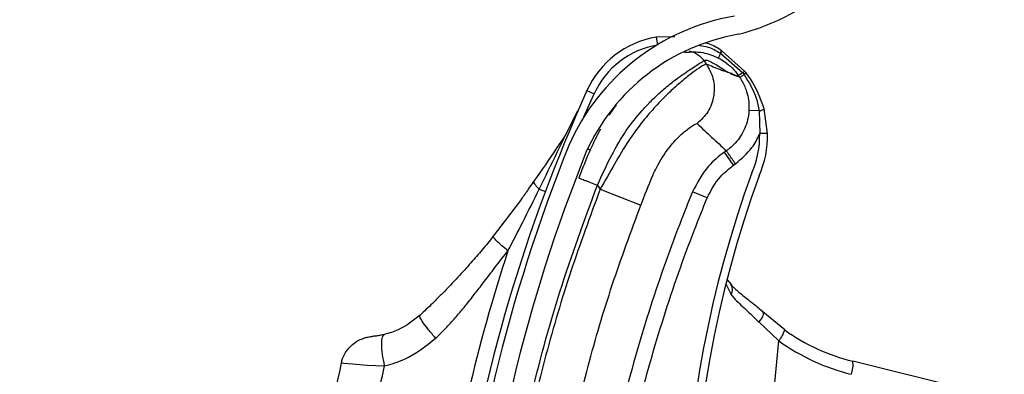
# Model space of a CAD drawing. Header units: inches. Extents: x 170 to 284, y 215 to 248.
# Tile 670 of 1056: x 210.7682 to 210.8956, y 244.4108 to 244.4567. Entities that reach past the tile are written whole.
import ezdxf

# ---------------------------------------------------------------- set-up
doc = ezdxf.new("R2010")
doc.units = ezdxf.units.IN
doc.header["$LTSCALE"] = 0.25
doc.header["$MEASUREMENT"] = 0
doc.layers.add('LH FRONT OF HOOD', color=7, linetype='Continuous')
pattern_1 = [(45, (200.7563139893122, 238.187647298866), (-0.03026527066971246, 0.03026527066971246), [])]

msp = doc.modelspace()

# ---------------------------------------------------------------- hatches: boundary and pattern name
at = {"layer": 'LH FRONT OF HOOD'}
h = msp.add_hatch(dxfattribs=at)
h.set_pattern_fill('ANSI31', color=256, scale=0.34241245, angle=2.8e-322, style=0)
h.set_pattern_definition([(45, (200.7896657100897, 238.187647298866), (-0.03026527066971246, 0.03026527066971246), [])])
edge = h.paths.add_edge_path(flags=0)
edge.add_arc((211.0763061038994, 244.0798696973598), 0.021400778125, 89.9999999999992, 390.52248781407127, ccw=False)
edge.add_line((211.0763061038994, 244.1012704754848), (211.1490687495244, 244.1012704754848))
edge.add_arc((211.1490687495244, 244.5121654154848), 0.4108949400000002, 270, 450.0000000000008)
edge.add_line((211.1490687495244, 244.9230603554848), (210.6654111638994, 244.9230603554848))
edge.add_arc((210.6654111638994, 244.9273405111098), 0.004280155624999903, 180.0000000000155, 269.9999999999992, ccw=False)
edge.add_line((210.6611310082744, 244.9273405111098), (210.6611310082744, 244.9701420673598))
edge.add_arc((210.6654111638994, 244.9701420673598), 0.004280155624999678, 360, 540, ccw=False)
edge.add_line((210.6696913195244, 244.9701420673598), (210.6696913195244, 244.9273405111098))
edge.add_line((210.6696913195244, 244.9273405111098), (210.6664589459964, 244.9273405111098))
edge.add_line((210.6664589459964, 244.9273405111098), (210.6664589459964, 244.9701420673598))
edge.add_arc((210.6654111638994, 244.9701420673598), 0.001047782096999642, 360, 540.0000000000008)
edge.add_line((210.6643633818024, 244.9701420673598), (210.6643633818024, 244.9273405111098))
edge.add_arc((210.6654111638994, 244.9273405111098), 0.001047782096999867, 180, 270)
edge.add_line((210.6654111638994, 244.9262927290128), (211.1490687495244, 244.9262927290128))
edge.add_arc((211.1490687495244, 244.5121654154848), 0.4141273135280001, 269.9999999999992, 450, ccw=False)
edge.add_line((211.1490687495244, 244.0980381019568), (211.0763061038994, 244.0980381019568))
edge.add_arc((211.0763061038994, 244.0798696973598), 0.018168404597, 450.0000000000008, 750.5224878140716)
edge.add_arc((211.0910543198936, 244.0885648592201), 0.001047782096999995, 390.5224878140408, 495.0000000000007)
edge.add_line((211.0903134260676, 244.0893057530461), (211.0816182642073, 244.0806105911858))
edge.add_line((211.0816182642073, 244.0806105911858), (211.0793326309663, 244.0828962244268))
edge.add_line((211.0793326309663, 244.0828962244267), (211.0880277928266, 244.091591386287))
edge.add_arc((211.0910543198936, 244.0885648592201), 0.004280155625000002, 390.522487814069, 495.0000000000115, ccw=False)
h = msp.add_hatch(dxfattribs=at)
h.set_pattern_fill('ANSI31', color=256, scale=0.34241245, style=0)
h.set_pattern_definition(pattern_1)
edge = h.paths.add_edge_path(flags=0)
edge.add_line((211.1157170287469, 244.9187801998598), (210.7733045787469, 244.9187801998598))
edge.add_line((210.7733045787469, 244.9187801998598), (210.7733045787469, 244.9230603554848))
edge.add_line((210.7733045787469, 244.9230603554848), (211.1157170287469, 244.9230603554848))
edge.add_arc((211.1157170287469, 244.5121654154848), 0.4108949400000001, 269.9999999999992, 450, ccw=False)
edge.add_line((211.1157170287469, 244.1012704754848), (211.0429543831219, 244.1012704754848))
edge.add_line((211.0429543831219, 244.1012704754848), (211.0429543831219, 244.1055506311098))
edge.add_line((211.0429543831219, 244.1055506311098), (211.1157170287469, 244.1055506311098))
edge.add_arc((211.1157170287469, 244.5121654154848), 0.406614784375, 270, 450.0000000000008)
h = msp.add_hatch(dxfattribs=at)
h.set_pattern_fill('ANSI31', color=256, scale=0.34241245, angle=2.8e-322, style=0)
h.set_pattern_definition(pattern_1)
edge = h.paths.add_edge_path(flags=0)
edge.add_arc((210.8466826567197, 244.2864514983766), 0.001712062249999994, 444.6973270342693, 466.907747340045)
edge.add_line((210.846184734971, 244.2880895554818), (210.8454826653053, 244.2903992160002))
edge.add_arc((210.8466826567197, 244.2864514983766), 0.004126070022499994, 444.69732703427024, 466.9077473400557, ccw=False)
edge.add_arc((210.8458598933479, 244.2775868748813), 0.01302879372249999, 396.1734944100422, 444.6973270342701, ccw=False)
edge.add_arc((210.8413410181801, 244.2748425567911), 0.01830194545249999, 354.69732703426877, 394.7587000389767, ccw=False)
edge.add_arc((210.8478531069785, 244.2742381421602), 0.01176186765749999, 286.83818472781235, 354.69732703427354, ccw=False)
edge.add_arc((210.8458693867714, 244.2776891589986), 0.01566536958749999, 229.9543950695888, 290.12812684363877, ccw=False)
edge.add_arc((210.8518358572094, 244.2852854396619), 0.02532140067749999, 207.5515752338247, 230.6782603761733, ccw=False)
edge.add_arc((210.8431327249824, 244.279696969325), 0.01504902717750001, 166.8530453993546, 204.011976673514, ccw=False)
edge.add_arc((210.8553856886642, 244.2772185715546), 0.02754708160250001, 448.00583017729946, 527.6299007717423, ccw=False)
edge.add_arc((210.8554820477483, 244.3134550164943), 0.008748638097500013, 275.6559459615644, 422.6387592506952)
edge.add_arc((210.8810192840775, 244.3737060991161), 0.05672062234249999, 174.2679627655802, 247.7072267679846, ccw=False)
edge.add_arc((211.0387841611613, 244.3602668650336), 0.2150521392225, 518.1233546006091, 534.9033806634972, ccw=False)
edge.add_arc((210.8655951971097, 244.4287148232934), 0.02884824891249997, 459.8561705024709, 516.1110838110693, ccw=False)
edge.add_arc((210.8533842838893, 244.4846289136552), 0.0284373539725, 284.8179209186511, 338.4163946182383)
edge.add_arc((210.8657837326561, 244.4792826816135), 0.01494630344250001, 339.9887678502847, 395.2445191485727)
edge.add_arc((210.8622065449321, 244.4777921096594), 0.0187470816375, 392.6552015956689, 426.1369430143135)
edge.add_arc((210.8648688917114, 244.4823937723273), 0.0134739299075, 428.5748844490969, 466.9709727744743)
edge.add_arc((210.862960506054, 244.4896205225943), 0.006011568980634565, 469.6798596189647, 490.4149006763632)
edge.add_arc((210.8720407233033, 244.4814874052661), 0.01816498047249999, 495.5965871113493, 534.6973270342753)
edge.add_arc((210.8648467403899, 244.4821551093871), 0.01094007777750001, 534.6973270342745, 624.6973270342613)
edge.add_arc((210.8640081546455, 244.473120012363), 0.001866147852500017, 264.6973270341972, 280.3395734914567)
edge.add_line((210.86434309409, 244.471284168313), (210.8647763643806, 244.4689093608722))
edge.add_arc((210.8640081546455, 244.473120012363), 0.004280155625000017, 264.6973270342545, 280.3395734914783, ccw=False)
edge.add_arc((210.8648467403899, 244.4821551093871), 0.01335408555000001, 174.697327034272, 264.69732703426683, ccw=False)
edge.add_arc((210.8720407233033, 244.4814874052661), 0.020578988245, 495.30868534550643, 534.6973270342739, ccw=False)
edge.add_arc((210.862960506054, 244.4896205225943), 0.008425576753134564, 469.27499422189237, 491.1970379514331, ccw=False)
edge.add_arc((210.8648688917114, 244.4823937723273), 0.01588793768, 428.3876292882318, 467.16790772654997, ccw=False)
edge.add_arc((210.8622065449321, 244.4777921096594), 0.02116108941, 392.8018578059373, 426.2744987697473, ccw=False)
edge.add_arc((210.8657837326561, 244.4792826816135), 0.01736031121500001, 339.8775751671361, 395.06318035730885, ccw=False)
edge.add_arc((210.8533842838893, 244.4846289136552), 0.030851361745, 284.61548432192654, 338.4768646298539, ccw=False)
edge.add_arc((210.8655951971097, 244.4287148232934), 0.02643424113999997, 459.6390365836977, 516.0209401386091)
edge.add_arc((211.0387841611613, 244.3602668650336), 0.21263813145, 518.1349954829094, 534.9070165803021)
edge.add_arc((210.8810192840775, 244.3737060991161), 0.05430661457, 534.2539536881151, 607.8118618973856)
edge.add_arc((210.8554820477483, 244.3134550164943), 0.01116264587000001, 274.7583659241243, 423.2264142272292, ccw=False)
edge.add_arc((210.8553856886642, 244.2772185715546), 0.02513307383, 447.6687272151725, 527.6679848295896)
edge.add_arc((210.8431327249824, 244.279696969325), 0.01263501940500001, 526.7803743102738, 563.6800238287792)
edge.add_arc((210.8518358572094, 244.2852854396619), 0.022907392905, 207.7416333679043, 230.7170422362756)
edge.add_arc((210.8458693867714, 244.2776891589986), 0.01325136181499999, 229.8895674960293, 290.4325768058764)
edge.add_arc((210.8478531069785, 244.2742381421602), 0.009347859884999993, 286.4198511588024, 354.6973270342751)
edge.add_arc((210.8413410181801, 244.2748425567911), 0.01588793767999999, 354.6973270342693, 394.6495059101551)
edge.add_arc((210.8458598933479, 244.2775868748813), 0.01061478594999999, 396.3318283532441, 444.6973270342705)

# ---------------------------------------------------------------- linework, layer by layer
for p, q in [((210.8529447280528, 244.4544301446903), (210.8505325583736, 244.4544034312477)), ((210.8505325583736, 244.4544034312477), (210.8506959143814, 244.4534177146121)), ((210.8585978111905, 244.451703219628), (210.8585985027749, 244.4517028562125)), ((210.8587846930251, 244.4523763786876), (210.8587856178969, 244.4523758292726)), ((210.8587856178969, 244.4523758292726), (210.8588447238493, 244.4523404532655)), ((210.8588447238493, 244.4523404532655), (210.8588455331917, 244.4523399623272)), ((210.8588455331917, 244.4523399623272), (210.861724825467, 244.4497785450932)), ((210.8589929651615, 244.4526481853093), (210.858992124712, 244.4526487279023)), ((210.8590512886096, 244.4526103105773), (210.8589929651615, 244.4526481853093)), ((210.8590521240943, 244.4526097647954), (210.8590512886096, 244.4526103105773)), ((210.8619653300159, 244.450005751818), (210.8590521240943, 244.4526097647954)), ((210.8570194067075, 244.4509312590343), (210.8567111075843, 244.4513730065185)), ((210.8613145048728, 244.4492111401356), (210.8604178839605, 244.4496283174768)), ((210.861724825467, 244.4497785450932), (210.8618952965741, 244.4495562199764)), ((210.8411805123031, 244.44408182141), (210.8424984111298, 244.4470735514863)), ((210.8415615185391, 244.4474947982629), (210.8424984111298, 244.4470735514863)), ((210.8453413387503, 244.4456464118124), (210.8444180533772, 244.4442871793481)), ((210.838737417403, 244.4416147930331), (210.8403996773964, 244.444864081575)), ((210.8638566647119, 244.4448497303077), (210.8625241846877, 244.4449240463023)), ((210.8638566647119, 244.4448497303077), (210.8639183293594, 244.4419197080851)), ((210.8649454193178, 244.4419371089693), (210.864488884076, 244.4451400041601)), ((210.8649454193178, 244.4419371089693), (210.8639183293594, 244.4419197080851)), ((210.8416667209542, 244.439948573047), (210.8419843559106, 244.4398178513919)), ((210.8596142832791, 244.4397020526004), (210.8593479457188, 244.4395161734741)), ((210.8605230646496, 244.4378324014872), (210.8593479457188, 244.4395161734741)), ((210.8605230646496, 244.4378324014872), (210.8607894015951, 244.4380182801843)), ((210.8429177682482, 244.435244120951), (210.8432837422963, 244.4347197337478)), ((210.8353997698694, 244.434728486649), (210.8361942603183, 244.4344320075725)), ((210.8432837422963, 244.4347197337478), (210.8485475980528, 244.4326763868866)), ((210.8571198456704, 244.4335888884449), (210.8552210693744, 244.4343703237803)), ((210.8331029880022, 244.4334399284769), (210.8294566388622, 244.4286298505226)), ((210.8595554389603, 244.4224533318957), (210.8602330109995, 244.4210795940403)), ((210.8597146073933, 244.4229737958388), (210.860253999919, 244.4223636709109)), ((210.8671474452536, 244.4165003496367), (210.8643111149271, 244.4188397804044)), ((210.8638018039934, 244.4175370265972), (210.8663766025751, 244.415085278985)), ((210.8603306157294, 244.3499445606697), (210.8663766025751, 244.415085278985)), ((210.8896519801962, 244.4090347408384), (210.8759606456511, 244.4124427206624))]:
    msp.add_line(p, q, dxfattribs=at)
at = {"layer": 'LH FRONT OF HOOD', "flags": 128}
for points in [[(210.8643111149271, 244.4188397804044), (210.864360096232, 244.4187608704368), (210.864375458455, 244.4186501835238), (210.8643567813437, 244.4185107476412), (210.8643045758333, 244.418346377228), (210.8642202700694, 244.4181615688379), (210.8641061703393, 244.4179613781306), (210.8639653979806, 244.4177512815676), (210.8638018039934, 244.4175370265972)], [(210.8098194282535, 244.412238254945), (210.8101161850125, 244.4122110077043), (210.8112296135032, 244.4121070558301), (210.8131186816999, 244.411960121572), (210.8153967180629, 244.4118382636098), (210.8153967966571, 244.4118382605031), (210.8153967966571, 244.4118382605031)]]:
    msp.add_lwpolyline(points, dxfattribs=at)
at = {"layer": 'LH FRONT OF HOOD'}
for centre, radius, start, end in [((210.8533842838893, 244.4846289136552), 0.0308513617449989, 284.6154843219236, 338.4768646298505), ((210.8655951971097, 244.4287148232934), 0.02884824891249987, 99.85617050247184, 156.1110838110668), ((210.8655951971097, 244.4287148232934), 0.02643424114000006, 99.63903658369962, 156.020940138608), ((210.8524919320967, 244.4425802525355), 0.01198443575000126, 99.40971243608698, 155.7903057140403), ((210.8524919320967, 244.4425802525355), 0.01095719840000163, 99.40971243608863, 155.7903057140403), ((210.8607965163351, 244.4512177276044), 0.002251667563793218, 150.0912822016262, 167.5484228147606), ((210.8607989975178, 244.4512160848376), 0.002253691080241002, 150.0870920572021, 167.5264726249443), ((210.8601252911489, 244.4515704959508), 0.001564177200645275, 136.4230212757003, 148.9883790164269), ((210.8601295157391, 244.4515678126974), 0.001568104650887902, 136.4515936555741, 148.9836736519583), ((210.8602223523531, 244.4514999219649), 0.001613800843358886, 136.5234197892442, 148.6114164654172), ((210.8602215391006, 244.4515003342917), 0.001611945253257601, 136.5078097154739, 148.6087849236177), ((211.038621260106, 244.3588925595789), 0.2160622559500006, 155.7903057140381, 171.2570491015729), ((210.8636268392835, 244.4461839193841), 0.001353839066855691, 279.7737668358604, 309.5492284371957), ((210.8519356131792, 244.4417166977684), 0.01198443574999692, 336.0384245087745, 0.9706081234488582), ((210.8519356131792, 244.4417166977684), 0.01301167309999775, 336.1998852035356, 0.9706081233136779), ((211.0387841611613, 244.3602668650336), 0.2150521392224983, 158.1233546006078, 174.903380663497), ((211.0387841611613, 244.3602668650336), 0.2126381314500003, 158.1349954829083, 174.9070165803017), ((211.0006347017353, 244.386816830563), 0.1465525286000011, 160.0379454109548, 196.7159020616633), ((211.0006347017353, 244.386816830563), 0.1455252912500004, 160.0517516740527, 198.56787730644), ((211.038621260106, 244.3588925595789), 0.2180957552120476, 161.8765502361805, 171.950900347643), ((210.859296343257, 244.4216978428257), 0.001122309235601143, 326.5731404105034, 34.64416164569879), ((210.8636614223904, 244.4174818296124), 0.003621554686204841, 318.5668035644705, 344.2755833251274), ((210.882246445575, 244.4376955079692), 0.02602334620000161, 234.5347002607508, 256.0222754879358), ((210.8824689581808, 244.4376748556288), 0.02773540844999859, 234.5347002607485, 256.0222754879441), ((210.8725723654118, 244.4119756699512), 0.003420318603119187, 339.1930064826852, 7.848363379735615)]:
    msp.add_arc(centre, radius, start, end, dxfattribs=at)
for points, knots in [([(210.8561472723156, 244.4533451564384), (210.856513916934, 244.4532895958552), (210.8574533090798, 244.4531472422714), (210.8582804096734, 244.452668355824), (210.8587846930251, 244.4523763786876)], [0, 0, 0, 0, 0.3902998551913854, 1, 1, 1, 1]), ([(210.858992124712, 244.4526487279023), (210.8584952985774, 244.4529742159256), (210.8578412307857, 244.4534027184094), (210.8570939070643, 244.4536003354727), (210.8569142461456, 244.4536478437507)], [0, 0, 0, 0, 0.7595942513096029, 1, 1, 1, 1]), ([(210.8541883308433, 244.4524510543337), (210.8549877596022, 244.4525008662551), (210.8565207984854, 244.4525963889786), (210.857925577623, 244.4519922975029), (210.8585978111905, 244.451703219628)], [0, 0, 0, 0, 0.521466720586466, 1, 1, 1, 1]), ([(210.8547807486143, 244.4526271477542), (210.8549674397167, 244.45258140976), (210.8553557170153, 244.4524862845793), (210.8560615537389, 244.4521166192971), (210.8564552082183, 244.4516659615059), (210.8567111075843, 244.4513730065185)], [0, 0, 0, 0, 0.2447599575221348, 0.5090480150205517, 1, 1, 1, 1]), ([(210.8585985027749, 244.4517028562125), (210.8588650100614, 244.4515493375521), (210.8598497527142, 244.4509820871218), (210.8606693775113, 244.4501373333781), (210.8611429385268, 244.4494573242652), (210.8611429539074, 244.4494573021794)], [0, 0, 0, 0, 0.2706300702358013, 0.9999763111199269, 1, 1, 1, 1]), ([(210.8429177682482, 244.435244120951), (210.8435169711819, 244.4365508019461), (210.8446481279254, 244.4390175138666), (210.8465792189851, 244.4423442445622), (210.8483976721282, 244.4445977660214), (210.849881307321, 244.4461701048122), (210.8508886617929, 244.4471244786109), (210.8517534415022, 244.447876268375), (210.8524803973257, 244.4484715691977), (210.8532862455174, 244.4490948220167), (210.8541835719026, 244.4497403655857), (210.8553919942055, 244.4505401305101), (210.8564480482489, 244.4512053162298), (210.8566286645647, 244.4513204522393), (210.8567111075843, 244.4513730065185)], [0, 0, 0, 0, 0.1307156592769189, 0.2467609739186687, 0.3577928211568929, 0.4170971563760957, 0.4791482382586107, 0.5177152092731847, 0.559089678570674, 0.6032945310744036, 0.6633484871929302, 0.7353692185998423, 0.8792082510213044, 1, 1, 1, 1]), ([(210.8570194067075, 244.4509312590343), (210.8569374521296, 244.4509070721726), (210.8567708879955, 244.4508579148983), (210.8559285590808, 244.4503146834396), (210.8547849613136, 244.4494735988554), (210.853447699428, 244.4483789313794), (210.8519030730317, 244.446969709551), (210.8502646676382, 244.4452786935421), (210.8485836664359, 244.4432903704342), (210.8468257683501, 244.4408879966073), (210.8451114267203, 244.4379575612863), (210.8438981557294, 244.4358081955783), (210.8432837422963, 244.4347197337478)], [0, 0, 0, 0, 0.1094013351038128, 0.2223468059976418, 0.3151791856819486, 0.4102231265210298, 0.5012749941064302, 0.5946006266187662, 0.6834485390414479, 0.774533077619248, 0.8858211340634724, 1, 1, 1, 1]), ([(210.8570194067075, 244.4509312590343), (210.8573537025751, 244.4503219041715), (210.858048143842, 244.4490560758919), (210.8581002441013, 244.4468166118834), (210.8573735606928, 244.4446973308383), (210.8563288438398, 244.4436998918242), (210.8558259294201, 244.4432197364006)], [0, 0, 0, 0, 0.2406941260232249, 0.4999999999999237, 0.7593058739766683, 1, 1, 1, 1]), ([(210.8567111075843, 244.4513730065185), (210.856821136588, 244.4514026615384), (210.8570521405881, 244.4514649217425), (210.857633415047, 244.4512161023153), (210.8583526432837, 244.4507998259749), (210.8591102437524, 244.4503135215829), (210.8598666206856, 244.4498344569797), (210.8602741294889, 244.4496378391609), (210.860480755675, 244.449538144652)], [0, 0, 0, 0, 0.1574760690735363, 0.330618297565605, 0.4911886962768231, 0.6742546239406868, 0.834831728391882, 1, 1, 1, 1]), ([(210.8604178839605, 244.4496283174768), (210.8602134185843, 244.4497057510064), (210.8596495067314, 244.449919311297), (210.8586051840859, 244.4502267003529), (210.8576206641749, 244.4506641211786), (210.8570194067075, 244.4509312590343)], [0, 0, 0, 0, 0.1812946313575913, 0.50000735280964, 1, 1, 1, 1]), ([(210.860480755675, 244.449538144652), (210.8605715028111, 244.4495039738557), (210.8607539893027, 244.4494352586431), (210.8609792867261, 244.4494017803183), (210.8610883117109, 244.4494390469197), (210.8611427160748, 244.4494576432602)], [0, 0, 0, 0, 0.3313600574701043, 0.6663431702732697, 0.9999999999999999, 0.9999999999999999, 0.9999999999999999, 0.9999999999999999]), ([(210.861142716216, 244.4494576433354), (210.8611854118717, 244.4493963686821), (210.8612426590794, 244.4493142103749), (210.8612999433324, 244.4492320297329), (210.8613145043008, 244.4492111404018)], [0, 0, 0, 0, 0.7458120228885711, 1, 1, 1, 1]), ([(210.861724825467, 244.4497785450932), (210.8617037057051, 244.4497651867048), (210.86157679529, 244.4496849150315), (210.861380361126, 244.4495656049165), (210.861195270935, 244.4494641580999), (210.8611603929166, 244.4494595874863), (210.8611429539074, 244.4494573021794)], [0, 0, 0, 0, 0.06239373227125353, 0.3749291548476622, 0.6874645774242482, 1, 1, 1, 1]), ([(210.8613117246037, 244.4492151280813), (210.8613117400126, 244.4492151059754), (210.8616086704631, 244.4487891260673), (210.8621942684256, 244.4476965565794), (210.862547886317, 244.4461977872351), (210.8625293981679, 244.4452042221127), (210.8625241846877, 244.4449240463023)], [0, 0, 0, 0, 1.782673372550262e-05, 0.343520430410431, 0.8148790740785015, 1, 1, 1, 1]), ([(210.8618952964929, 244.4495562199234), (210.8618739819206, 244.4495423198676), (210.8617459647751, 244.4494588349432), (210.8615483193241, 244.4493334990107), (210.8613635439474, 244.4492242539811), (210.8613308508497, 244.4492155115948), (210.8613145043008, 244.4492111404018)], [0, 0, 0, 0, 0.06242876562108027, 0.3749525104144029, 0.6874762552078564, 1, 1, 1, 1]), ([(210.8618955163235, 244.4495559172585), (210.8625149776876, 244.4485661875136), (210.8634363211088, 244.447094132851), (210.8637529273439, 244.4454036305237), (210.8638566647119, 244.4448497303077)], [0, 0, 0, 0, 0.6723457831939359, 1, 1, 1, 1]), ([(210.8621499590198, 244.4497771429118), (210.8621499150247, 244.4497771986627), (210.8620892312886, 244.4498540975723), (210.8620272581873, 244.449929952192), (210.8619653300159, 244.450005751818)], [0, 0, 0, 0, 0.0007249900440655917, 1, 1, 1, 1]), ([(210.864488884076, 244.4451400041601), (210.8639979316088, 244.4464868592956), (210.8633970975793, 244.4481351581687), (210.8623427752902, 244.4495232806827), (210.8621499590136, 244.4497771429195)], [0, 0, 0, 0, 0.8171182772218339, 1, 1, 1, 1]), ([(210.8625241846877, 244.4449240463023), (210.8625228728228, 244.444901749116), (210.862476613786, 244.444115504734), (210.8621077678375, 244.4425714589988), (210.8609865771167, 244.4408310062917), (210.8600254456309, 244.4399891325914), (210.8596141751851, 244.4397019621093), (210.8596141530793, 244.4397019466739)], [0, 0, 0, 0, 0.01087401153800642, 0.3834398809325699, 0.755811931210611, 0.9999868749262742, 1, 1, 1, 1]), ([(210.8500854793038, 244.436483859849), (210.8500854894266, 244.4364838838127), (210.8502320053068, 244.4368307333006), (210.8508592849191, 244.4381847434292), (210.8522324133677, 244.4402694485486), (210.8539365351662, 244.4420227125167), (210.8553881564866, 244.4431048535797), (210.8556698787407, 244.4431787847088), (210.8558259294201, 244.4432197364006)], [0, 0, 0, 0, 4.497367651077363e-06, 0.06509473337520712, 0.2616701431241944, 0.4753105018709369, 0.7093656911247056, 1, 1, 1, 1]), ([(210.8558259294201, 244.4432197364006), (210.8564473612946, 244.4426306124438), (210.8576902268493, 244.4414523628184), (210.8589728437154, 244.4402854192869), (210.8596141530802, 244.4397019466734)], [0, 0, 0, 0, 0.4999992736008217, 1, 1, 1, 1]), ([(210.8347158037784, 244.4357107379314), (210.8357253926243, 244.4371639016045), (210.8370732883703, 244.4391040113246), (210.8384035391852, 244.4411110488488), (210.838737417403, 244.4416147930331)], [0, 0, 0, 0, 0.749011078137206, 1, 1, 1, 1]), ([(210.8353997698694, 244.434728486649), (210.8361793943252, 244.4363281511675), (210.8372961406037, 244.4386195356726), (210.8384032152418, 244.4409202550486), (210.838737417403, 244.4416147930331)], [0, 0, 0, 0, 0.6981213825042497, 1, 1, 1, 1]), ([(210.843321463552, 244.4425074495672), (210.8428638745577, 244.4416281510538), (210.8418169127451, 244.439616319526), (210.8409905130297, 244.4374160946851), (210.8405253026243, 244.4361775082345)], [0, 0, 0, 0, 0.4370636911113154, 1, 1, 1, 1]), ([(210.8607894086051, 244.438018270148), (210.8615545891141, 244.4386686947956), (210.8628216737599, 244.4397457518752), (210.8636391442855, 244.4412501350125), (210.86390426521, 244.4418859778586), (210.8639183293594, 244.4419197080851)], [0, 0, 0, 0, 0.590781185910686, 0.9782917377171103, 1, 1, 1, 1]), ([(210.8593479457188, 244.4395161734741), (210.8593479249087, 244.4395161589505), (210.8586027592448, 244.4389960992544), (210.8568846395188, 244.4375250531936), (210.8558388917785, 244.4355419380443), (210.8552210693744, 244.4343703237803)], [0, 0, 0, 0, 1.142795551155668e-05, 0.4092118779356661, 1, 1, 1, 1]), ([(210.8571198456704, 244.4335888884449), (210.8576237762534, 244.4345636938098), (210.8584776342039, 244.4362154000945), (210.8599284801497, 244.4373623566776), (210.8605230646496, 244.4378324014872)], [0, 0, 0, 0, 0.590180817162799, 1, 1, 1, 1]), ([(210.8485475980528, 244.4326763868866), (210.8490558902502, 244.4339595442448), (210.8495641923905, 244.4352427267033), (210.8500854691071, 244.4364838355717), (210.8500854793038, 244.436483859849)], [0, 0, 0, 0, 0.9999804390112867, 1, 1, 1, 1]), ([(210.829570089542, 244.37921133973), (210.8301079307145, 244.3839372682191), (210.8311864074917, 244.3934136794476), (210.8341114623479, 244.4075126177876), (210.8378801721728, 244.4215338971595), (210.8412358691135, 244.4306666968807), (210.8429177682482, 244.435244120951)], [0, 0, 0, 0, 0.2468628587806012, 0.4950083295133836, 0.7468945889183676, 1, 1, 1, 1]), ([(210.8331006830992, 244.4334367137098), (210.8331006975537, 244.4334367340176), (210.8334059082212, 244.4338655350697), (210.8339455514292, 244.4346189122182), (210.8344852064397, 244.4353814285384), (210.8347157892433, 244.4357107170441), (210.8347158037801, 244.4357107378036)], [0, 0, 0, 0, 2.704369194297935e-05, 0.5710314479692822, 0.9999729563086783, 1, 1, 1, 1]), ([(210.8353997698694, 244.434728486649), (210.8352794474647, 244.4348518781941), (210.8350360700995, 244.4351014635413), (210.8348103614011, 244.4354139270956), (210.83472361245, 244.4356076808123), (210.8347172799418, 244.4356912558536), (210.8347158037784, 244.4357107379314)], [0, 0, 0, 0, 0.2979480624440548, 0.6026626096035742, 0.9073771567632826, 1, 1, 1, 1]), ([(210.8405253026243, 244.4361775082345), (210.8405572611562, 244.4361650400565), (210.8406064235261, 244.4361458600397), (210.8409047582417, 244.4360294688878), (210.841213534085, 244.4359090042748), (210.8415968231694, 244.4357594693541), (210.8421538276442, 244.4355421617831), (210.8426168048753, 244.4353615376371), (210.8429177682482, 244.435244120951)], [0, 0, 0, 0, 0.2394568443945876, 0.3683606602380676, 0.499999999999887, 0.6316393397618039, 0.7605431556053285, 1, 1, 1, 1]), ([(210.8432837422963, 244.4347197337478), (210.8419783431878, 244.4311951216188), (210.8393637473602, 244.4241356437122), (210.8361707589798, 244.4133036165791), (210.8335330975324, 244.4023177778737), (210.8315129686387, 244.3914894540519), (210.8306492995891, 244.3842906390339), (210.8302346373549, 244.3808343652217)], [0, 0, 0, 0, 0.2027568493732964, 0.4061035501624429, 0.6088604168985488, 0.8122072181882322, 1, 1, 1, 1]), ([(210.8313455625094, 244.4267346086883), (210.8319855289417, 244.4279721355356), (210.83336001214, 244.4306300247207), (210.8346893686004, 244.4333010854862), (210.8353997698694, 244.434728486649)], [0, 0, 0, 0, 0.4656051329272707, 1, 1, 1, 1]), ([(210.8552210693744, 244.4343703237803), (210.8546627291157, 244.4329866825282), (210.8525955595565, 244.4278639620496), (210.8494508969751, 244.4188177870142), (210.846384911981, 244.408146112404), (210.8448891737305, 244.4012424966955), (210.8442505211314, 244.3982947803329)], [0, 0, 0, 0, 0.1185397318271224, 0.4388752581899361, 0.7604101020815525, 1, 1, 1, 1]), ([(210.8358501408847, 244.3802431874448), (210.8358501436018, 244.380243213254), (210.8362047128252, 244.3836111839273), (210.837117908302, 244.3906034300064), (210.8390521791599, 244.4011429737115), (210.8416251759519, 244.4118269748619), (210.8447314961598, 244.4223723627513), (210.8472755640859, 244.4292417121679), (210.8485475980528, 244.4326763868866)], [0, 0, 0, 0, 1.439079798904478e-06, 0.1877923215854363, 0.3908439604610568, 0.5938956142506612, 0.7969478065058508, 1, 1, 1, 1]), ([(210.8462628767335, 244.3978868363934), (210.8468949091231, 244.4008040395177), (210.848371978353, 244.40762158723), (210.85140489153, 244.4181830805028), (210.854515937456, 244.4271360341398), (210.8565672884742, 244.4322195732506), (210.8571198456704, 244.4335888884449)], [0, 0, 0, 0, 0.2395900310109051, 0.559925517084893, 0.8814604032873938, 1, 1, 1, 1]), ([(210.8294566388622, 244.4286298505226), (210.8289780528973, 244.4280442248), (210.8280248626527, 244.4268778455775), (210.8265011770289, 244.4251179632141), (210.8248094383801, 244.4232474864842), (210.8231466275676, 244.421507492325), (210.8215094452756, 244.419867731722), (210.8205132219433, 244.4189210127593), (210.8199761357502, 244.4184106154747)], [0, 0, 0, 0, 0.1610961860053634, 0.3208521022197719, 0.5001076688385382, 0.7056749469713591, 0.8413228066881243, 1, 1, 1, 1]), ([(210.8313455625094, 244.4267346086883), (210.8310750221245, 244.4269659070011), (210.8305178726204, 244.4274422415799), (210.8298817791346, 244.4280448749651), (210.8294790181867, 244.4284845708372), (210.8294639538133, 244.4285823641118), (210.8294566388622, 244.4286298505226)], [0, 0, 0, 0, 0.2427897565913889, 0.5000000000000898, 0.757210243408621, 1, 1, 1, 1]), ([(210.8219972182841, 244.4154319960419), (210.8224223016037, 244.4158463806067), (210.8232978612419, 244.416699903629), (210.8245110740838, 244.4180421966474), (210.8257082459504, 244.4194615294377), (210.826813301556, 244.4208475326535), (210.8279518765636, 244.4223295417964), (210.8291832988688, 244.4239538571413), (210.8303375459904, 244.4254614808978), (210.8310935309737, 244.4264162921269), (210.8313455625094, 244.4267346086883)], [0, 0, 0, 0, 0.1216476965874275, 0.2505622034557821, 0.3699476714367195, 0.5011532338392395, 0.6125555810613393, 0.7514486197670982, 0.9171375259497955, 1, 1, 1, 1]), ([(210.8602128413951, 244.4223491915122), (210.8605283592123, 244.4220343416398), (210.8612085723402, 244.4213555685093), (210.8626731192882, 244.4202401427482), (210.8638431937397, 244.4193492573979), (210.8644093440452, 244.4187330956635), (210.8644644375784, 244.4186731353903)], [0, 0, 0, 0, 0.2839420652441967, 0.6121401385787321, 0.9622563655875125, 1, 1, 1, 1]), ([(210.8602330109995, 244.4210795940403), (210.8603501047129, 244.4209344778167), (210.8608811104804, 244.4202763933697), (210.8620797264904, 244.4192033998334), (210.8632224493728, 244.4180976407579), (210.8638018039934, 244.4175370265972)], [0, 0, 0, 0, 0.1223980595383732, 0.5550603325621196, 1, 1, 1, 1]), ([(210.8199761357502, 244.4184106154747), (210.819073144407, 244.4176998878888), (210.8176591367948, 244.4165869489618), (210.8159804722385, 244.4160970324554), (210.8153738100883, 244.4159199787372)], [0, 0, 0, 0, 0.6386043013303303, 1, 1, 1, 1]), ([(210.8098259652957, 244.4122372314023), (210.8098395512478, 244.4123427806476), (210.8099006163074, 244.4128171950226), (210.810291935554, 244.4135443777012), (210.8108846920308, 244.4143276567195), (210.811547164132, 244.4148833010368), (210.8121862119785, 244.4152513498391), (210.812750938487, 244.4154707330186), (210.8132001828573, 244.4155851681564), (210.8135070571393, 244.4156356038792), (210.8136761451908, 244.4156541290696), (210.8137422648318, 244.4156599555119), (210.8137571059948, 244.415661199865), (210.8137656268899, 244.4156618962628), (210.8137685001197, 244.4156621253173), (210.8137699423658, 244.4156622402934)], [0, 0, 0, 0, 0.05652104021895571, 0.2540462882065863, 0.4273552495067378, 0.5794983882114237, 0.7104459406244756, 0.8185506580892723, 0.9012506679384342, 0.9564155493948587, 0.9850429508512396, 0.9903528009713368, 0.9934690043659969, 0.9967217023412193, 1, 1, 1, 1]), ([(210.8153738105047, 244.4159199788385), (210.8151646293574, 244.4158730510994), (210.8149310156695, 244.4158206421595), (210.8145146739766, 244.4157470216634), (210.8141337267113, 244.4156948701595), (210.8138303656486, 244.4156670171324), (210.8138009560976, 244.4156647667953), (210.8137878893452, 244.4156637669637)], [0, 0, 0, 0, 0.2111589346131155, 0.235822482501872, 0.5027141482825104, 0.7790543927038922, 1, 1, 1, 1]), ([(210.8153974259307, 244.4118384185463), (210.8162681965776, 244.4120953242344), (210.8186911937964, 244.412810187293), (210.8207062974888, 244.41440824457), (210.8219972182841, 244.4154319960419)], [0, 0, 0, 0, 0.3593774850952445, 1, 1, 1, 1]), ([(210.8048115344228, 244.3814562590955), (210.80539056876, 244.3868043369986), (210.8065112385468, 244.3971550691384), (210.8087457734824, 244.4073229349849), (210.8098257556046, 244.4122372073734)], [0, 0, 0, 0, 0.5166859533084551, 1, 1, 1, 1]), ([(210.8102952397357, 244.3809586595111), (210.8106258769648, 244.3841541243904), (210.8113404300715, 244.3910599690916), (210.8130260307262, 244.4013739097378), (210.8146239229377, 244.4084251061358), (210.8153973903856, 244.4118382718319)], [0, 0, 0, 0, 0.3076441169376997, 0.6648617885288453, 1, 1, 1, 1])]:
    msp.add_open_spline(points, degree=3, knots=knots, dxfattribs=at)
for points in [[(210.8619653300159, 244.450005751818), (210.8619634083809, 244.4500015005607), (210.8619595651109, 244.4499929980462), (210.8619110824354, 244.4499453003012), (210.8618354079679, 244.4498757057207), (210.8617616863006, 244.4498109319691), (210.861724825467, 244.4497785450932)], [(210.8621498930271, 244.4497772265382), (210.862147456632, 244.4497734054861), (210.8621425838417, 244.4497657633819), (210.8620909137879, 244.4497195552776), (210.8620110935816, 244.4496515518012), (210.8619339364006, 244.4495879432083), (210.8618953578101, 244.4495561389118)], [(210.8607896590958, 244.4380184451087), (210.8606388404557, 244.4382343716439), (210.8603372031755, 244.4386662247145), (210.859953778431, 244.4392151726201), (210.8596799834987, 244.4396071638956), (210.8596359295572, 244.4396702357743), (210.8596139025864, 244.4397017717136)], [(210.8219972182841, 244.4154319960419), (210.8216780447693, 244.4158008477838), (210.8210396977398, 244.4165385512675), (210.8203499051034, 244.4174709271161), (210.8199359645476, 244.4181652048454), (210.8199627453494, 244.4183288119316), (210.8199761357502, 244.4184106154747)], [(210.8153974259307, 244.4118384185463), (210.8152953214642, 244.412362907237), (210.8150911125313, 244.4134118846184), (210.8150001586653, 244.4147261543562), (210.8150780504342, 244.4156694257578), (210.815275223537, 244.4158364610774), (210.8153738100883, 244.4159199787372)]]:
    msp.add_open_spline(points, degree=3, dxfattribs=at)

doc.saveas('drawing.dxf')
